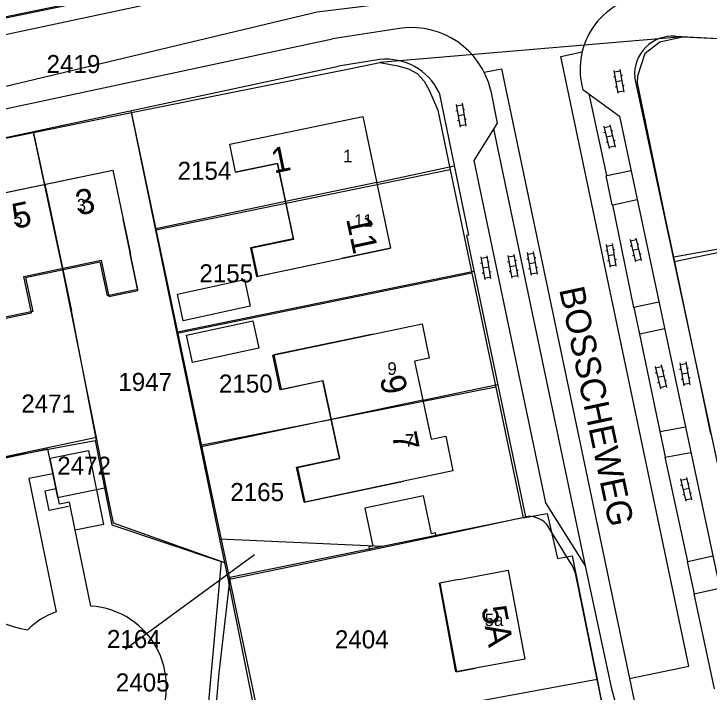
# Model space of a CAD drawing. Extents: x 148816 to 151297, y 399515 to 402500.
# Drawn here: x 150675.7 to 150744.9, y 400280.6 to 400348.2 of the extents above; entities that cross this region are included whole.
import ezdxf

# ---------------------------------------------------------------- set-up
doc = ezdxf.new("R2010")
doc.units = 0
for name, color, linetype in [('B01 Hoofdgebouw  [D] Norm', 7, 'Continuous'), ('B01 Hoofdgebouw  [T] Norm', 7, 'Continuous'), ('B01 hoofgebouw', 7, 'Continuous'), ('B02 Bijgebouw  [T] Norm', 7, 'Continuous'), ('G01 perceelsgrens', 7, 'Continuous'), ('G02 sectiegrens', 7, 'Continuous'), ('Q21 Lichtmast  Gem', 7, 'Continuous'), ('S02 Open verharding  Norm', 7, 'Continuous'), ('T04 Haag heg  [D] Gem', 7, 'Continuous'), ('V00 Kant verharding algemeen  [T] Norm', 7, 'Continuous'), ('V00 Kant verharding algemeen secundair  [T] Norm', 7, 'Continuous'), ('Z01 perceelnummer', 7, 'Continuous'), ('Z02 huisnummer', 7, 'Continuous'), ('Z02 Huisnummer  [Tekst] Norm', 7, 'Continuous'), ('Z06 straatnaam', 7, 'Continuous')]:
    doc.layers.add(name, color=color, linetype=linetype)

msp = doc.modelspace()

# ---------------------------------------------------------------- linework, layer by layer
at = {"layer": 'B01 Hoofdgebouw  [D] Norm'}
for p, q in [((150701.931, 400333.345), (150697.76, 400332.46)), ((150701.931, 400333.345), (150703.54, 400325.761)), ((150678.745, 400331.255), (150680.536, 400322.753)), ((150711.82, 400331.45), (150702.735, 400329.552)), ((150688.016, 400320.783), (150686.54, 400327.788)), ((150703.54, 400325.761), (150699.393, 400324.881)), ((150699.973, 400322.091), (150699.393, 400324.881)), ((150699.973, 400322.091), (150713.21, 400324.9)), ((150676.838, 400321.975), (150684.234, 400323.533)), ((150684.234, 400323.533), (150684.949, 400320.137)), ((150676.838, 400321.975), (150677.553, 400318.579)), ((150688.016, 400320.783), (150684.949, 400320.137)), ((150677.553, 400318.579), (150674.486, 400317.933)), ((150711.45, 400316.33), (150701.561, 400314.241)), ((150701.561, 400314.241), (150702.285, 400310.812)), ((150702.285, 400310.812), (150706.462, 400311.694)), ((150706.462, 400311.694), (150708.102, 400303.923)), ((150716.41, 400309.735), (150707.282, 400307.808)), ((150708.11, 400303.885), (150703.917, 400303)), ((150703.917, 400303), (150704.641, 400299.571)), ((150714.53, 400301.66), (150704.641, 400299.571)), ((150720.01, 400291.86), (150718.07, 400291.501)), ((150719.72, 400282.651), (150718.07, 400291.501)), ((150721.66, 400283.01), (150719.72, 400282.651))]:
    msp.add_line(p, q, dxfattribs=at)
for points in [[(150691.963, 400320.321), (150698.64, 400321.779), (150699.225, 400319.099), (150692.548, 400317.641)], [(150692.875, 400316.216), (150699.472, 400317.643), (150700.061, 400314.919), (150693.464, 400313.492)]]:
    msp.add_lwpolyline(points, close=True, dxfattribs=at)
at = {"layer": 'B01 Hoofdgebouw  [T] Norm'}
for p, q in [((150697.18, 400335.25), (150710.43, 400338)), ((150710.43, 400338), (150713.21, 400324.9)), ((150697.76, 400332.46), (150697.18, 400335.25)), ((150671.98, 400329.83), (150685.51, 400332.68)), ((150685.51, 400332.68), (150686.55, 400327.79)), ((150713.21, 400324.9), (150708.32, 400323.86)), ((150711.45, 400316.33), (150716.34, 400317.36)), ((150716.34, 400317.36), (150717.06, 400313.93)), ((150717.06, 400313.93), (150715.59, 400313.62)), ((150715.59, 400313.62), (150717.23, 400305.85)), ((150717.23, 400305.85), (150718.7, 400306.16)), ((150718.7, 400306.16), (150719.42, 400302.68)), ((150679.286, 400303.967), (150683.111, 400304.728)), ((150683.111, 400304.728), (150684.599, 400297.357)), ((150719.42, 400302.68), (150714.53, 400301.66)), ((150720.01, 400291.86), (150724.93, 400292.78)), ((150724.93, 400292.78), (150726.58, 400283.93)), ((150726.58, 400283.93), (150721.66, 400283.01))]:
    msp.add_line(p, q, dxfattribs=at)
msp.add_lwpolyline([(150684.599, 400297.357), (150681.784, 400296.792), (150681.21, 400299.559), (150680.217, 400299.359), (150679.286, 400303.967)], dxfattribs=at)
at = {"layer": 'B01 hoofgebouw'}
for points in [[(150697.76, 400332.46), (150697.18, 400335.25), (150710.43, 400338)], [(150710.43, 400338), (150713.21, 400324.9), (150708.32, 400323.86)], [(150697.76, 400332.46), (150701.903, 400333.339), (150703.498, 400325.824), (150699.243, 400324.921), (150699.85, 400322.059), (150708.32, 400323.86)], [(150673.01, 400324.93), (150671.98, 400329.83), (150685.51, 400332.68), (150686.55, 400327.79)], [(150686.55, 400327.79), (150687.287, 400324.327)], [(150673.737, 400321.473), (150673.786, 400321.483), (150674.555, 400317.831), (150677.434, 400318.438), (150676.666, 400322.08), (150684.362, 400323.701), (150685.129, 400320.059), (150688.007, 400320.665), (150687.238, 400324.317), (150687.287, 400324.327)], [(150711.45, 400316.33), (150716.34, 400317.36), (150717.06, 400313.93), (150715.59, 400313.62), (150717.23, 400305.85), (150718.7, 400306.16), (150719.42, 400302.68), (150714.53, 400301.66)], [(150701.466, 400314.227), (150711.45, 400316.33)], [(150704.579, 400299.584), (150703.843, 400303.047), (150708.106, 400303.954), (150706.463, 400311.68), (150702.2, 400310.774), (150701.466, 400314.227)], [(150683.111, 400304.728), (150684.599, 400297.357), (150681.784, 400296.792), (150681.21, 400299.559), (150680.217, 400299.359), (150679.286, 400303.967), (150683.111, 400304.728)], [(150704.579, 400299.584), (150714.53, 400301.66)], [(150720.01, 400291.86), (150724.93, 400292.78), (150726.58, 400283.93), (150721.66, 400283.01)], [(150720.01, 400291.86), (150718.112, 400291.505), (150719.762, 400282.655), (150721.66, 400283.01)]]:
    msp.add_lwpolyline(points, dxfattribs=at)
at = {"layer": 'B02 Bijgebouw  [T] Norm'}
msp.add_lwpolyline([(150711.42, 400295.191), (150711.029, 400295.109), (150711.095, 400294.796), (150717.749, 400296.196), (150717.683, 400296.509), (150717.292, 400296.426), (150716.495, 400300.215), (150710.623, 400298.98)], close=True, dxfattribs=at)
at = {"layer": 'G01 perceelsgrens'}
for points in [[(150742.286, 400345.974), (150712.117, 400343.39)], [(150741.417, 400324.001), (150740.574, 400328.003), (150737.789, 400341.361), (150737.849, 400342.065), (150738.569, 400344.332), (150740.026, 400345.463), (150742.286, 400345.974)], [(150742.286, 400345.974), (150752.315, 400345.503), (150767.751, 400344.738), (150770.576, 400344.572)], [(150687.4, 400338.399), (150709.402, 400342.842), (150712.117, 400343.39)], [(150712.117, 400343.39), (150713.922, 400343.055), (150714.98, 400342.783), (150715.854, 400342.316), (150716.56, 400341.553), (150717.063, 400340.651), (150717.902, 400338.658), (150719.146, 400332.712)], [(150677.614, 400336.423), (150687.4, 400338.399)], [(150689.825, 400326.678), (150687.4, 400338.399)], [(150666.958, 400334.272), (150677.614, 400336.423)], [(150683.884, 400306.004), (150680.516, 400322.891), (150677.614, 400336.423)], [(150719.146, 400332.712), (150689.825, 400326.678)], [(150719.146, 400332.712), (150721.305, 400322.39)], [(150770.774, 400329.231), (150766.573, 400328.719), (150759.789, 400327.283), (150741.417, 400324.001)], [(150691.953, 400316.393), (150689.825, 400326.678)], [(150745.119, 400306.343), (150744.11, 400311.214), (150741.417, 400324.001)], [(150721.305, 400322.39), (150691.953, 400316.393)], [(150721.305, 400322.39), (150723.681, 400311.035)], [(150694.265, 400305.217), (150691.953, 400316.393)], [(150723.681, 400311.035), (150694.265, 400305.217)], [(150723.681, 400311.035), (150726.408, 400298.001)], [(150683.884, 400306.004), (150673.371, 400303.78)], [(150684.877, 400301.022), (150683.884, 400306.004)], [(150673.371, 400303.78), (150673.389, 400303.696), (150679.008, 400304.888), (150680.01, 400300.021), (150684.877, 400301.022)], [(150696.194, 400295.895), (150694.265, 400305.217)], [(150696.694, 400293.53), (150685.581, 400297.491), (150684.877, 400301.022)], [(150726.408, 400298.001), (150728.796, 400298.452), (150729.833, 400293.955), (150731.285, 400294.232), (150733.774, 400281.881)], [(150726.408, 400298.001), (150712.378, 400295.15)], [(150696.694, 400293.53), (150696.194, 400295.895)], [(150712.378, 400295.15), (150696.194, 400295.895)], [(150712.378, 400295.15), (150697.195, 400292.065), (150697.118, 400291.414)], [(150697.118, 400291.414), (150697.037, 400291.82), (150696.694, 400293.53)], [(150697.118, 400291.414), (150696.074, 400282.556), (150695.65, 400277.611)], [(150699.865, 400277.718), (150697.118, 400291.414)], [(150733.774, 400281.881), (150718.85, 400279.14), (150718.459, 400277.889), (150700.472, 400274.694)], [(150733.774, 400281.881), (150734.795, 400276.815)]]:
    msp.add_lwpolyline(points, dxfattribs=at)
at = {"layer": 'G02 sectiegrens'}
msp.add_lwpolyline([(150684.581, 400349.988), (150669.095, 400346.745)], dxfattribs=at)
at = {"layer": 'Q21 Lichtmast  Gem'}
msp.add_lwpolyline([(150470.017, 401545.896), (150556.482, 401148.679), (150587.331, 401006.961), (150639.146, 400861.228), (150791.995, 400651.605), (150911.823, 400487.271), (150967.929, 400385.834), (150992.884, 400314.712), (150864.365, 400354.64), (150785.757, 400358.383), (150705.901, 400348.401), (150564.281, 400314.712), (150489.416, 400271.041), (150319.721, 400151.257), (150222.396, 400100.099), (150103.263, 400037.477), (150071.606, 400097.702), (150036.481, 400058.923), (149995.306, 400040.207), (149954.13, 400021.49), (149930.422, 400026.481), (149891.118, 400015.252), (149831.226, 399977.819), (149652.797, 400166.23)], dxfattribs=at)
at = {"layer": 'S02 Open verharding  Norm'}
for p, q in [((150736.04, 400342.703), (150736.429, 400340.436)), ((150735.449, 400342.602), (150735.838, 400340.335)), ((150735.474, 400342.454), (150736.066, 400342.555)), ((150736.298, 400342.088), (150736.15, 400342.063)), ((150735.559, 400341.961), (150735.411, 400341.936)), ((150736.235, 400341.57), (150735.643, 400341.468)), ((150735.728, 400340.975), (150735.58, 400340.95)), ((150736.467, 400341.102), (150736.319, 400341.077)), ((150735.812, 400340.483), (150736.404, 400340.584)), ((150719.731, 400339.228), (150720.12, 400336.961)), ((150720.322, 400339.329), (150720.711, 400337.062)), ((150719.841, 400338.587), (150719.693, 400338.562)), ((150719.756, 400339.08), (150720.348, 400339.181)), ((150720.58, 400338.714), (150720.432, 400338.689)), ((150720.517, 400338.196), (150719.925, 400338.094)), ((150720.01, 400337.601), (150719.862, 400337.576)), ((150720.094, 400337.109), (150720.686, 400337.21)), ((150720.749, 400337.728), (150720.601, 400337.703)), ((150735.047, 400337.2), (150735.567, 400334.96)), ((150734.462, 400337.064), (150734.983, 400334.824)), ((150734.496, 400336.918), (150735.081, 400337.054)), ((150735.34, 400336.601), (150735.194, 400336.567)), ((150734.609, 400336.431), (150734.463, 400336.397)), ((150735.307, 400336.08), (150734.723, 400335.944)), ((150734.836, 400335.457), (150734.69, 400335.423)), ((150734.949, 400334.97), (150735.533, 400335.106)), ((150735.566, 400335.627), (150735.42, 400335.593)), ((150737.07, 400325.763), (150737.591, 400323.523)), ((150737.104, 400325.617), (150737.688, 400325.753)), ((150737.655, 400325.899), (150738.175, 400323.659)), ((150734.68, 400325.25), (150735.068, 400322.984)), ((150734.705, 400325.103), (150735.296, 400325.204)), ((150735.271, 400325.352), (150735.66, 400323.085)), ((150735.529, 400324.737), (150735.381, 400324.711)), ((150737.217, 400325.13), (150737.071, 400325.096)), ((150737.915, 400324.779), (150737.33, 400324.643)), ((150737.948, 400325.3), (150737.802, 400325.266)), ((150722.19, 400324.035), (150722.579, 400321.768)), ((150722.216, 400323.887), (150722.807, 400323.989)), ((150722.782, 400324.136), (150723.17, 400321.87)), ((150724.89, 400324.173), (150725.279, 400321.907)), ((150724.915, 400324.026), (150725.507, 400324.127)), ((150725.481, 400324.275), (150725.87, 400322.008)), ((150726.828, 400324.45), (150727.217, 400322.183)), ((150726.854, 400324.303), (150727.445, 400324.404)), ((150727.42, 400324.552), (150727.808, 400322.285)), ((150734.79, 400324.61), (150734.642, 400324.584)), ((150735.465, 400324.218), (150734.874, 400324.117)), ((150737.444, 400324.156), (150737.298, 400324.122)), ((150738.174, 400324.326), (150738.028, 400324.292)), ((150722.3, 400323.394), (150722.152, 400323.369)), ((150723.039, 400323.521), (150722.892, 400323.496)), ((150725, 400323.533), (150724.852, 400323.507)), ((150725.739, 400323.66), (150725.591, 400323.634)), ((150726.938, 400323.81), (150726.79, 400323.784)), ((150727.614, 400323.418), (150727.023, 400323.317)), ((150727.677, 400323.936), (150727.53, 400323.911)), ((150734.959, 400323.624), (150734.811, 400323.599)), ((150735.698, 400323.751), (150735.55, 400323.726)), ((150737.557, 400323.669), (150738.141, 400323.805)), ((150722.976, 400323.003), (150722.385, 400322.902)), ((150725.676, 400323.141), (150725.084, 400323.04)), ((150725.908, 400322.674), (150725.76, 400322.649)), ((150727.107, 400322.824), (150726.959, 400322.799)), ((150727.846, 400322.951), (150727.699, 400322.926)), ((150735.043, 400323.131), (150735.634, 400323.233)), ((150722.469, 400322.409), (150722.321, 400322.383)), ((150722.554, 400321.916), (150723.145, 400322.017)), ((150723.208, 400322.536), (150723.061, 400322.51)), ((150725.169, 400322.547), (150725.021, 400322.522)), ((150725.253, 400322.054), (150725.845, 400322.156)), ((150727.192, 400322.331), (150727.783, 400322.433)), ((150739.581, 400313.11), (150740.102, 400310.87)), ((150739.615, 400312.964), (150740.2, 400313.1)), ((150740.166, 400313.246), (150740.687, 400311.005)), ((150742.034, 400313.449), (150742.423, 400311.182)), ((150742.059, 400313.301), (150742.651, 400313.402)), ((150742.625, 400313.55), (150743.014, 400311.283)), ((150742.883, 400312.935), (150742.735, 400312.91)), ((150739.729, 400312.477), (150739.582, 400312.443)), ((150740.459, 400312.646), (150740.313, 400312.613)), ((150742.144, 400312.808), (150741.996, 400312.783)), ((150742.82, 400312.417), (150742.228, 400312.315)), ((150739.955, 400311.503), (150739.809, 400311.469)), ((150740.426, 400312.126), (150739.842, 400311.99)), ((150740.685, 400311.672), (150740.539, 400311.638)), ((150742.313, 400311.822), (150742.165, 400311.797)), ((150743.052, 400311.949), (150742.904, 400311.924)), ((150740.068, 400311.016), (150740.653, 400311.151)), ((150742.397, 400311.33), (150742.989, 400311.431)), ((150742.093, 400301.905), (150742.613, 400299.665)), ((150742.127, 400301.759), (150742.711, 400301.895)), ((150742.677, 400302.041), (150743.198, 400299.801)), ((150742.24, 400301.272), (150742.094, 400301.238)), ((150742.97, 400301.442), (150742.824, 400301.408)), ((150742.938, 400300.921), (150742.353, 400300.785)), ((150743.197, 400300.468), (150743.051, 400300.434)), ((150742.466, 400300.298), (150742.32, 400300.264)), ((150742.579, 400299.811), (150743.164, 400299.947))]:
    msp.add_line(p, q, dxfattribs=at)
at = {"layer": 'T04 Haag heg  [D] Gem'}
for p, q in [((150687.326, 400338.602), (150701.831, 400269.647)), ((150678.745, 400331.255), (150677.634, 400336.531)), ((150711.82, 400331.45), (150719.55, 400333.09)), ((150702.735, 400329.552), (150689.806, 400326.811)), ((150741.468, 400323.563), (150753.49, 400326.02)), ((150680.536, 400322.753), (150681.397, 400318.659)), ((150691.966, 400316.545), (150721.495, 400322.589)), ((150683.886, 400305.726), (150681.397, 400318.659)), ((150716.41, 400309.735), (150723.86, 400311.307)), ((150707.282, 400307.808), (150694.376, 400305.085)), ((150717.749, 400296.196), (150726.629, 400298.103)), ((150697.153, 400291.885), (150711.095, 400294.796))]:
    msp.add_line(p, q, dxfattribs=at)
for points in [[(150667.606, 400320.28), (150669.618, 400320.718), (150673.136, 400303.764), (150683.761, 400305.702)], [(150683.761, 400305.702), (150685.435, 400297.318), (150696.328, 400293.649), (150692.697, 400253.54), (150692.642, 400243.495)]]:
    msp.add_lwpolyline(points, dxfattribs=at)
at = {"layer": 'V00 Kant verharding algemeen  [T] Norm'}
for p, q in [((150706.205, 400352.859), (150670.057, 400345.153)), ((150658.618, 400344.446), (150683.407, 400349.636)), ((150714.309, 400346.824), (150707.414, 400345.743)), ((150620.453, 400327.18), (150707.414, 400345.743)), ((150741.57, 400346.02), (150839.6, 400340.75)), ((150730.161, 400344.009), (150732.293, 400344.456)), ((150712.129, 400343.7), (150708.018, 400343.024)), ((150742.928, 400283.224), (150730.161, 400344.009)), ((150619.519, 400324.111), (150708.018, 400343.024)), ((150722.515, 400342.441), (150724.248, 400342.773)), ((150724.248, 400342.773), (150737.017, 400281.982)), ((150753.31, 400268.28), (150737.53, 400341.95)), ((150723.166, 400340.703), (150723.825, 400337.362)), ((150732.366, 400340.724), (150736.025, 400338.055)), ((150718.033, 400340.411), (150720.98, 400326.19)), ((150736.025, 400338.055), (150753.083, 400257.449)), ((150723.825, 400337.362), (150721.501, 400333.617)), ((150721.501, 400333.617), (150728.64, 400299.502)), ((150734.744, 400332.118), (150737.175, 400332.622)), ((150735.296, 400329.21), (150734.69, 400332.107)), ((150735.358, 400329.223), (150737.787, 400329.727)), ((150720.98, 400326.19), (150720.75, 400326.14)), ((150720.75, 400326.14), (150726.63, 400298.1)), ((150739.947, 400319.52), (150737.44, 400318.96)), ((150738.031, 400316.31), (150737.471, 400318.967)), ((150740.51, 400316.863), (150738.027, 400316.309)), ((150740.071, 400306.622), (150742.582, 400307.072)), ((150740.607, 400304.08), (150740.071, 400306.622)), ((150740.562, 400304.071), (150743.12, 400304.529)), ((150728.64, 400299.502), (150732.603, 400293.238)), ((150728.71, 400297.41), (150731, 400293.69)), ((150742.812, 400293.657), (150745.304, 400294.207)), ((150731, 400293.69), (150731.36, 400293.115)), ((150743.481, 400290.438), (150742.803, 400293.655)), ((150731.36, 400293.115), (150731.59, 400292.48)), ((150732.603, 400293.238), (150735.228, 400280.969)), ((150731.59, 400292.48), (150735.65, 400272.57)), ((150743.466, 400290.435), (150745.985, 400290.992)), ((150737.017, 400281.982), (150742.928, 400283.224))]:
    msp.add_line(p, q, dxfattribs=at)
for points in [[(150679.541, 400302.399), (150677.147, 400301.942), (150679.864, 400288.639)], [(150681.113, 400299.123), (150679.194, 400298.746), (150678.788, 400300.703), (150679.834, 400300.922)], [(150683.326, 400289.207), (150681.784, 400296.79)]]:
    msp.add_lwpolyline(points, dxfattribs=at)
for centre, radius, start, end in [((150739.491, 400342.73), 7.402, 101.07034, 195.72568), ((150715.286, 400338.769), 8.114, 13.788, 96.91593), ((150741.309, 400342.239), 3.79, 86.0477, 184.37617), ((150712.728, 400337.831), 5.899, 25.93119, 95.82621), ((150727.035, 400295.84), 2.296, 43.1471, 100.14835), ((150678.443, 400296.497), 9.742, 192.85325, 261.82661), ((150682.85, 400281.202), 8.02, 325.77548, 86.59772), ((150682.554, 400281.313), 7.804, 110.1598, 134.76409), ((150746.669, 400283.444), 11.705, 192.20714, 211.87983)]:
    msp.add_arc(centre, radius, start, end, dxfattribs=at)
at = {"layer": 'V00 Kant verharding algemeen secundair  [T] Norm'}
for p, q in [((150734.744, 400332.118), (150732.982, 400340.275)), ((150723.459, 400336.772), (150732.603, 400293.238)), ((150737.44, 400318.96), (150735.358, 400329.223)), ((150740.071, 400306.622), (150738.027, 400316.309)), ((150742.812, 400293.657), (150740.562, 400304.071)), ((150745.494, 400280.953), (150743.466, 400290.435))]:
    msp.add_line(p, q, dxfattribs=at)
msp.add_lwpolyline([(150737.017, 400281.982), (150738.85, 400273.255), (150738.57, 400273.192)], dxfattribs=at)
at = {"layer": 'Z01 perceelnummer'}
msp.add_lwpolyline([(150686.746, 400284.926), (150699.635, 400294.345)], dxfattribs=at)

# ---------------------------------------------------------------- texts
for s, p in [('2419', (150678.926, 400342.343)), ('2154', (150691.978, 400331.704)), ('2155', (150694.149, 400321.479)), ('1947', (150686.071, 400310.656)), ('2150', (150696.099, 400310.493)), ('2471', (150676.405, 400308.502)), ('2472', (150679.987, 400302.302)), ('2165', (150697.23, 400299.678)), ('2164', (150684.94, 400285.026)), ('2404', (150707.654, 400284.995)), ('2405', (150685.827, 400280.698))]:
    msp.add_text(s, height=1.8, dxfattribs=at).set_placement(p)
at = {"layer": 'Z02 huisnummer'}
for s, rotation, p in [('1', 11.71453, (150701.583, 400332.333)), ('3', 11.88276, (150682.098, 400328.129)), ('5', 11.88276, (150675.767, 400326.794)), ('11', 282.00671, (150708.757, 400327.822)), ('9', 281.88276, (150712.107, 400311.96)), ('7', 281.88276, (150713.3, 400306.309)), ('5A', 280.71464, (150722.228, 400289.031))]:
    msp.add_text(s, height=2.5, rotation=rotation, dxfattribs=at).set_placement(p)
at = {"layer": 'Z02 Huisnummer  [Tekst] Norm'}
for s, p in [('1', (150708.462, 400333.459)), ('3', (150681.935, 400328.555)), ('5', (150675.61, 400327.22)), ('11', (150709.558, 400327.027)), ('9', (150712.884, 400312.263)), ('7', (150714.632, 400305.101)), ('5a', (150722.583, 400287.218))]:
    msp.add_text(s, height=1.25, dxfattribs=at).set_placement(p)
at = {"layer": 'Z06 straatnaam'}
msp.add_text('BOSSCHEWEG', height=2.5, rotation=281.95065, dxfattribs=at).set_placement((150729.99, 400320.785))

doc.saveas('drawing.dxf')
